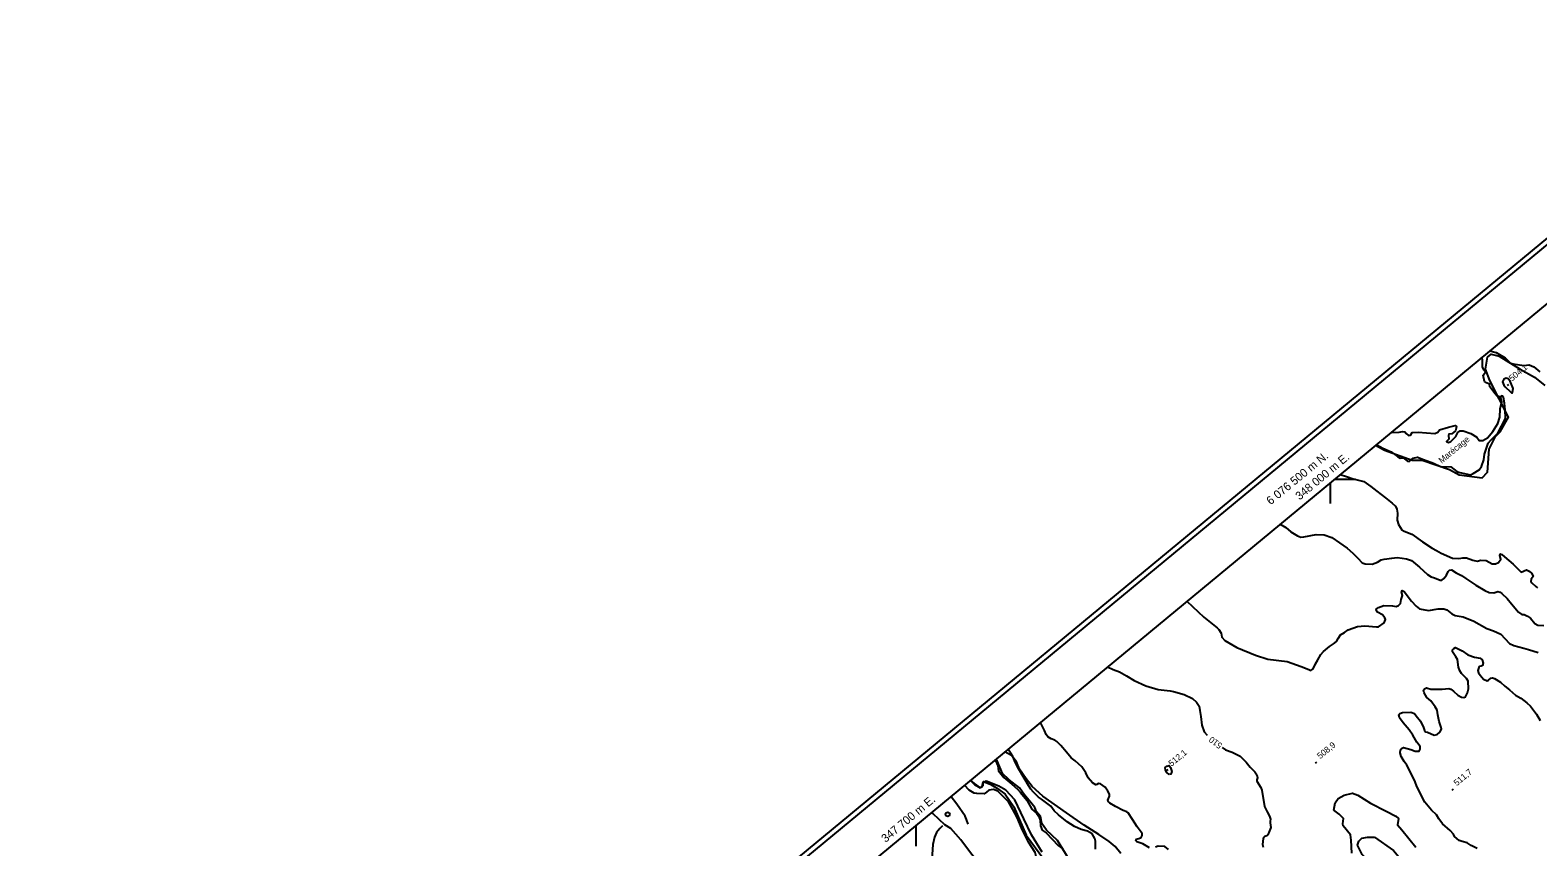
# Model space of a CAD drawing. Extents: x 347059 to 352153, y 6073752 to 6078601.
# Drawn here: x 347059 to 348150, y 6076234 to 6076825 of the extents above; entities that cross this region are included whole.
import ezdxf

# ---------------------------------------------------------------- set-up
doc = ezdxf.new("R2010")
doc.units = 0
for name, color, linetype in [('Level 1', 7, 'Continuous'), ('Level 2', 7, 'Continuous'), ('Level 22', 7, 'Continuous'), ('Level 3', 7, 'Continuous'), ('Level 36', 7, 'Continuous'), ('Level 4', 7, 'Continuous'), ('Level 44', 7, 'Continuous'), ('Level 60', 7, 'Continuous'), ('Level 61', 7, 'Continuous'), ('Level 7', 7, 'Continuous')]:
    doc.layers.add(name, color=color, linetype=linetype)

msp = doc.modelspace()

# ---------------------------------------------------------------- linework, layer by layer
at = {"layer": 'Level 1'}
for points in [[(348098.7, 6076355.7), (348095, 6076359.4), (348093.8, 6076361.3), (348093, 6076363.9), (348092.3, 6076369.4), (348091, 6076371.3), (348088.7, 6076375.1), (348088.5, 6076376.5), (348089.5, 6076377.5), (348090.8, 6076378.1), (348091.7, 6076377.7), (348095.7, 6076375.7), (348099.7, 6076372.9), (348104.4, 6076371.2), (348108.6, 6076370.4), (348110, 6076369.3), (348110.8, 6076366.7), (348110.3, 6076365), (348109.3, 6076364.7), (348108.2, 6076364.4), (348107.6, 6076363.7), (348106.9, 6076361.5), (348107.3, 6076359.8), (348108.7, 6076358), (348111.1, 6076355.3), (348113.7, 6076354.1), (348114.7, 6076354.6), (348116.3, 6076356), (348117.5, 6076356.2), (348119, 6076355.6), (348123.4, 6076353), (348126.4, 6076350.2), (348129.8, 6076347.6), (348134.1, 6076343.6), (348138, 6076341.4), (348142.4, 6076338), (348145.1, 6076335.6), (348149.4, 6076329.8), (348152.1, 6076325.4)], [(347838.8, 6076364.1), (347842.8, 6076362.3), (347847.4, 6076360.5), (347852.6, 6076357.7), (347858.2, 6076354.2), (347866.5, 6076350.5), (347875.4, 6076347.7), (347884.1, 6076346.8), (347886.7, 6076346.3), (347894.2, 6076344.2), (347900.4, 6076341.2), (347903.3, 6076338.7), (347905.2, 6076335.6), (347905.6, 6076332.6), (347906.3, 6076328.2), (347907.1, 6076322), (347908.9, 6076317.1), (347910.9, 6076314.8)], [(348077, 6076257.1), (348073.3, 6076260.5), (348068.5, 6076266.3), (348067.1, 6076268.9), (348064.6, 6076274), (348062.8, 6076277.5), (348061.6, 6076281), (348057.9, 6076288.4), (348055.6, 6076292.9), (348053.5, 6076295.7), (348051.3, 6076299.2), (348050.7, 6076302), (348050.9, 6076304), (348051.6, 6076305.1), (348053.1, 6076305.7), (348058.5, 6076304.3), (348061.6, 6076303.1), (348064.5, 6076303.2), (348065.2, 6076304.5), (348065.1, 6076306.5), (348062.8, 6076309.7), (348059.9, 6076314.7), (348057.2, 6076318.6), (348052.8, 6076323.7), (348050.3, 6076327.3), (348049.8, 6076329.3), (348050.4, 6076330.4), (348052.4, 6076331.2), (348058.5, 6076331.4), (348061, 6076330.4), (348062.4, 6076328.7), (348065.4, 6076324.9), (348067.6, 6076320.2), (348068.2, 6076318.1), (348069.1, 6076317.2), (348070.6, 6076316.9), (348075.4, 6076314.7), (348077.6, 6076315.2), (348079.4, 6076316.9), (348080.7, 6076319), (348080.3, 6076320.2), (348079, 6076324.7), (348077.9, 6076329.3), (348077.4, 6076332.7), (348076.1, 6076335.3), (348072.8, 6076339.5), (348070, 6076342), (348068, 6076345.4), (348067.7, 6076347.3), (348068.4, 6076348.2), (348069.8, 6076348.9), (348072.9, 6076348), (348076.3, 6076348), (348081, 6076347.9), (348085.9, 6076348.4), (348087.4, 6076348), (348089.3, 6076346.6), (348092.5, 6076343.6), (348095, 6076342.2), (348096.9, 6076341.9), (348097.9, 6076342.5), (348099.4, 6076345.3), (348100.2, 6076348.2), (348099.9, 6076353.8), (348098.7, 6076355.7)], [(347795.5, 6076313.5), (347794.5, 6076315.2), (347793.1, 6076318.2), (347790.6, 6076323.3), (347790.2, 6076323.9)], [(347869.1, 6076233.3), (347864.3, 6076236.1), (347860, 6076237.6), (347859.4, 6076238.6), (347859.6, 6076239.5), (347861.6, 6076240), (347863.1, 6076240.6), (347864, 6076242.1), (347863.9, 6076243.5), (347860.2, 6076248.5), (347856.8, 6076253.6), (347853.7, 6076258.5), (347852.8, 6076259.3), (347850.1, 6076260.3), (347844.5, 6076263.1), (347840.6, 6076265.4), (347839.5, 6076266.5), (347839.1, 6076267.7), (347840.3, 6076270.6), (347840.3, 6076272.1), (347839, 6076274.2), (347837, 6076277), (347833.7, 6076279.6), (347832.2, 6076279.7), (347831, 6076278.9), (347830.3, 6076278.7), (347828, 6076280.2), (347824.9, 6076283.9), (347823, 6076287.4), (347820.1, 6076291.7), (347815.5, 6076296.1), (347812.6, 6076298.2), (347809, 6076302.3), (347804.9, 6076307.3), (347802.1, 6076310.2), (347800.6, 6076311), (347797.9, 6076312), (347795.5, 6076313.5)], [(347921.7, 6076305.8), (347924.3, 6076304.2), (347929.1, 6076302.4), (347934.8, 6076299.4), (347939.2, 6076295.2), (347942, 6076291.5), (347945.5, 6076288.1), (347946.9, 6076285.9), (347947.3, 6076283.9), (347946.8, 6076282.5), (347946.8, 6076281.4), (347949.7, 6076276.8), (347950.5, 6076274.9), (347952.5, 6076263), (347954.5, 6076259.2), (347956.1, 6076256.1), (347956.9, 6076254), (347956.5, 6076252.6), (347956.6, 6076251.2), (347957, 6076247.8), (347956.2, 6076245.6), (347955, 6076242.5), (347954.1, 6076242), (347952.8, 6076241.3), (347951.5, 6076239.9), (347951, 6076235.6), (347951.6, 6076233.7)], [(347756.2, 6076209.1), (347754.4, 6076209.3), (347753, 6076210.7), (347749.7, 6076215.4), (347747.4, 6076220.5), (347740.4, 6076228.5), (347732.7, 6076239), (347725.3, 6076247.2), (347721, 6076249.8), (347716.9, 6076253.8), (347712.4, 6076258.1), (347711.3, 6076258.8)], [(348106.5, 6076232.8), (348102, 6076234.8), (348099.1, 6076236.8), (348095.6, 6076237.7), (348093.5, 6076238.5), (348090.1, 6076241.4), (348089.4, 6076243.2), (348086.9, 6076245.7), (348081.4, 6076250.6), (348078.6, 6076254.3), (348077, 6076257.1)], [(347882.9, 6076232), (347880.4, 6076234.1), (347875.5, 6076234.5), (347873.6, 6076233.8)]]:
    msp.add_lwpolyline(points, dxfattribs=at)
at = {"layer": 'Level 2'}
for points in [[(348126.7, 6076566.7), (348130.5, 6076563.2), (348131.5, 6076562.2), (348132.1, 6076562.9), (348132.4, 6076565.5), (348130.4, 6076570.7), (348128.8, 6076572.6), (348127.5, 6076573), (348125.7, 6076572.3), (348124.8, 6076570.3), (348125.7, 6076568), (348126.7, 6076566.7)], [(348007.3, 6076503.3), (348011.8, 6076501.9), (348016.7, 6076500.2), (348024.3, 6076498.3), (348029.5, 6076494.7), (348033.7, 6076491.2), (348040.1, 6076486.3), (348044.8, 6076482.6), (348047.3, 6076480.3), (348048.4, 6076478.2), (348048.8, 6076475.2), (348048.5, 6076470.2), (348049.4, 6076467), (348051.9, 6076463.2), (348053.6, 6076462.3), (348059.1, 6076460.2), (348066.9, 6076454.6), (348073.9, 6076450), (348077, 6076448.4), (348080.5, 6076446.5), (348088.5, 6076442.7), (348093.1, 6076442.5), (348096.1, 6076442.9), (348098.8, 6076442.9), (348103.3, 6076441.2), (348106.4, 6076440.7), (348109, 6076441.4), (348113, 6076441.1), (348117.3, 6076438.6), (348119.7, 6076438.6), (348121.8, 6076439.7), (348123.7, 6076442), (348122.8, 6076444.8), (348123.2, 6076445.8), (348124.4, 6076445.4), (348126.3, 6076443.8), (348132.5, 6076438.5), (348138.4, 6076432.6), (348142.2, 6076434.3), (348144, 6076433.3), (348146.1, 6076431.7), (348147.1, 6076429.6), (348145.6, 6076427.5), (348145.3, 6076425.8), (348146.1, 6076425)], [(347963.8, 6076467.3), (347968, 6076464.9), (347971.6, 6076461.8), (347976.3, 6076458.8), (347978.8, 6076457.9), (347980.9, 6076458.3), (347989.9, 6076460), (347995.7, 6076459.6), (348001.3, 6076457.6), (348012.3, 6076450.1), (348016.4, 6076446.5), (348020, 6076442.7), (348023.3, 6076439.5), (348025.3, 6076438.6), (348030.5, 6076438.4)], [(348030.5, 6076438.4), (348034.2, 6076439.9), (348037, 6076441.5), (348039.2, 6076442), (348044.7, 6076442.8), (348048.5, 6076443.2), (348052.2, 6076442.7), (348055.3, 6076442.4), (348059, 6076441), (348064.6, 6076436.3), (348070.5, 6076431), (348073.2, 6076429.2), (348075.6, 6076428.5), (348079.6, 6076426.9), (348080.9, 6076426.8), (348082.3, 6076428), (348084.3, 6076430.4), (348085.5, 6076433), (348086.4, 6076434.2), (348087.9, 6076434.3), (348091.2, 6076432.1), (348095, 6076430.3), (348098.2, 6076428.1), (348105.5, 6076423.2), (348112, 6076419.3), (348115.1, 6076417.9), (348118.5, 6076417.7), (348121.5, 6076418.6), (348123.2, 6076418.1), (348124.4, 6076417.2), (348128.2, 6076413.5), (348131.2, 6076409.8), (348136.4, 6076403.8), (348138.9, 6076402.1), (348140.5, 6076402), (348143, 6076400.9), (348145, 6076399.4), (348148.3, 6076395.5), (348150.4, 6076394.2), (348154.8, 6076394)], [(348146.1, 6076425), (348149, 6076422.3), (348150.2, 6076421.3)], [(347896.3, 6076411.6), (347908.6, 6076400), (347918.1, 6076392.4), (347919.4, 6076391.1), (347921, 6076388.5)], [(347921, 6076388.5), (347921.6, 6076385.7), (347923.8, 6076383.1), (347932.5, 6076378.2), (347946, 6076372.7), (347955, 6076369.7), (347968.8, 6076368.1), (347978.9, 6076364.5), (347984.5, 6076362.2), (347986, 6076361.5), (347987.8, 6076362.6), (347989.4, 6076366.3), (347991, 6076369.1), (347993.2, 6076373.1), (347995.3, 6076375.2), (347999.6, 6076378.8), (348002.4, 6076380.8), (348004.5, 6076382.5), (348005.7, 6076384.6), (348007.5, 6076387.2), (348010.4, 6076388.9), (348013, 6076390.9), (348019.8, 6076393.3), (348025.1, 6076393.9), (348033.6, 6076393.1), (348035, 6076393.2), (348039, 6076395.9), (348040.1, 6076398.5), (348039.7, 6076399.7), (348037.9, 6076401.7), (348034.4, 6076403.8), (348033.3, 6076405.3), (348033.5, 6076406.2), (348034.9, 6076407.1), (348038.9, 6076408.4), (348045.2, 6076408.2), (348047.8, 6076407.8), (348049.6, 6076408.4), (348051, 6076409.9), (348051.5, 6076412.8), (348052.3, 6076415.7), (348051.7, 6076418.5), (348052.1, 6076419.4), (348053.7, 6076418.6), (348059, 6076411.7), (348062.2, 6076408), (348064.8, 6076406.1), (348071.1, 6076405), (348078.3, 6076406), (348082.2, 6076406.2), (348084.5, 6076405.5), (348088, 6076402.6), (348090.6, 6076401.2), (348096.4, 6076400.4), (348104, 6076397.3), (348113.5, 6076391.8), (348118.2, 6076390.1), (348123.6, 6076387.7), (348126.5, 6076384.7), (348129.8, 6076381), (348133, 6076379.6), (348140.2, 6076377.7), (348143.7, 6076376.6), (348150.7, 6076374.5)], [(347829.7, 6076239.9), (347827.8, 6076243.3), (347824.2, 6076245.3), (347819.7, 6076246.5), (347814.8, 6076248.7), (347809.5, 6076252.1), (347803.3, 6076257), (347800.3, 6076260), (347797.7, 6076263.3), (347791.1, 6076268.3), (347788.8, 6076269.9), (347785.2, 6076273.5), (347783.2, 6076275.6), (347781.5, 6076278.4), (347779.3, 6076282.3), (347773.8, 6076291.4), (347772.1, 6076294.8), (347770.2, 6076299.3), (347768.6, 6076301.9), (347767.2, 6076304.2), (347766.8, 6076304.6)], [(347883.4, 6076286.2), (347881.8, 6076287.8), (347880.7, 6076289.5), (347880.6, 6076291.2), (347881.8, 6076292.4), (347883.5, 6076292.7), (347884.5, 6076291.2), (347885.4, 6076288.5), (347884.7, 6076286.4), (347883.4, 6076286.2)], [(347788, 6076221.7), (347787.7, 6076225), (347786.4, 6076229.9), (347781.5, 6076237.3), (347776.9, 6076246.4), (347773.4, 6076255.1), (347770.3, 6076261), (347767.2, 6076266.5), (347763.2, 6076270.3), (347759.5, 6076274.3), (347756.3, 6076275.4), (347752.9, 6076274.9), (347751.2, 6076273.4), (347749.6, 6076272.2), (347744.3, 6076272.4), (347742.3, 6076272.8), (347738.7, 6076275), (347735.2, 6076278.5)], [(347830.2, 6076232.2), (347830, 6076235.2), (347830.2, 6076238), (347829.7, 6076239.9)]]:
    msp.add_lwpolyline(points, dxfattribs=at)
at = {"layer": 'Level 22'}
for points in [[(347848.4, 6076229.2), (347844.3, 6076234.1), (347839.9, 6076237.7), (347832.6, 6076242.9), (347822, 6076249.7), (347809, 6076258.5), (347792, 6076270.5), (347784.2, 6076277.6), (347779.9, 6076283.2), (347775.2, 6076290.1), (347773, 6076295.4), (347769.4, 6076300.1), (347764.4, 6076302.6)], [(347719.3, 6076249.1), (347717.3, 6076247.2), (347715.1, 6076244.3), (347713.5, 6076241), (347712.4, 6076235.5), (347711.6, 6076224.8), (347710.3, 6076217.2), (347709.9, 6076211), (347708.9, 6076208.9), (347706.6, 6076206.2), (347701.6, 6076203.3), (347690.1, 6076197.3), (347683.9, 6076192.9), (347677.8, 6076188.1)]]:
    msp.add_lwpolyline(points, dxfattribs=at)
at = {"layer": 'Level 3'}
for p, q in [((348128.4, 6076567.7), (348129.3, 6076568.5)), ((347881.8, 6076289.1), (347882.8, 6076289.8)), ((347989.4, 6076294.5), (347990.3, 6076295.2)), ((348088.3, 6076275), (348089.2, 6076275.8))]:
    msp.add_line(p, q, dxfattribs=at)
at = {"layer": 'Level 36'}
msp.add_circle((347723.1, 6076257.4), 1.5, dxfattribs=at)
at = {"layer": 'Level 4'}
for points in [[(348044, 6076533.7), (348049.9, 6076533.9), (348052.4, 6076534.3), (348054, 6076534.2), (348055.1, 6076532.9), (348056.7, 6076531.5), (348058.1, 6076531.7), (348059.5, 6076533.6), (348063.8, 6076533.8), (348075.7, 6076533), (348078, 6076534), (348079.1, 6076535.5), (348085.7, 6076537.5), (348090.5, 6076538.7), (348091.5, 6076538.1), (348091.3, 6076536.7), (348090.8, 6076534.8), (348088.1, 6076532.8), (348086, 6076532.4), (348085.7, 6076531.4), (348085.9, 6076528.9), (348084.2, 6076527.1), (348085.6, 6076526.4), (348087.4, 6076527.2), (348091, 6076530.9), (348092.5, 6076533.6), (348094.2, 6076534.8), (348096.3, 6076534.9), (348101.9, 6076533), (348106.3, 6076530.3), (348108, 6076527.9), (348110.5, 6076528), (348113.9, 6076529.9), (348117.8, 6076534.4), (348121.3, 6076540.2), (348122.9, 6076544.8), (348123, 6076550.8), (348124.3, 6076555.9), (348123.3, 6076559.4), (348120.9, 6076559.9), (348119.5, 6076561.6), (348115.5, 6076566.7), (348115.3, 6076568.6), (348113.2, 6076569.5), (348111.8, 6076570.6), (348110.7, 6076575.2), (348112.4, 6076577.3), (348111.6, 6076578.8), (348110.2, 6076581), (348110.3, 6076585.9), (348109.9, 6076588.1)], [(348115.6, 6076592.8), (348115.7, 6076592.8), (348120.3, 6076591.5), (348126.6, 6076587.8), (348130.7, 6076583.9), (348132.4, 6076583.3), (348140.3, 6076582.1), (348144.2, 6076582.7), (348147.5, 6076581.3), (348151.7, 6076577.5)], [(347757.5, 6076296.9), (347757.7, 6076296.3), (347759.3, 6076292.5), (347759.9, 6076289), (347763.7, 6076284.1), (347769.5, 6076279.2), (347773.6, 6076275.6), (347775.7, 6076273.3), (347780.3, 6076267.7), (347784.1, 6076261.1), (347787.3, 6076258.4), (347789.1, 6076255.8), (347790, 6076253.1), (347790.2, 6076249.1), (347791.6, 6076246), (347794.3, 6076244), (347803, 6076235), (347806.5, 6076232.5)], [(347791.5, 6076230), (347783.7, 6076242.5), (347778.3, 6076254.1), (347771.7, 6076267.9), (347765.1, 6076274.8), (347760.1, 6076277.9), (347750.9, 6076281.5), (347748.3, 6076280), (347747.9, 6076277.1), (347746.8, 6076276.6), (347742.5, 6076279.8), (347739.7, 6076282.2)], [(347737.8, 6076250.3), (347736.7, 6076253.6), (347735.8, 6076256.2), (347729.8, 6076264.9), (347725.7, 6076270.1), (347725.5, 6076270.5)], [(348032.1, 6076240.9), (348045.9, 6076231.2), (348049.7, 6076226.7), (348053.3, 6076219.2), (348054.7, 6076212.3), (348052.8, 6076209.5), (348046.5, 6076210.7), (348039.6, 6076212.6), (348034, 6076217.8), (348023.3, 6076228.4), (348019.9, 6076235.2), (348020.7, 6076238.1), (348023, 6076240.2), (348027.1, 6076240.8), (348032.1, 6076240.9)]]:
    msp.add_lwpolyline(points, dxfattribs=at)
at = {"layer": 'Level 44'}
for points in [[(348032.8, 6076524.4), (348039.4, 6076520.9), (348059.5, 6076513.6), (348066.7, 6076513.6), (348086.4, 6076506.9), (348093.4, 6076503.1), (348110, 6076500.9), (348114, 6076505.1), (348115.1, 6076521.5), (348119.7, 6076530.8), (348123.2, 6076534.2), (348129.2, 6076544.7), (348115.6, 6076571.4), (348112.4, 6076579.5), (348113.9, 6076588.1), (348116.6, 6076590.3), (348122.4, 6076588.8), (348137.6, 6076579.6), (348148, 6076573.8), (348155.5, 6076567.8)], [(347814.9, 6076218.6), (347802.5, 6076238.4), (347794.6, 6076246), (347791.2, 6076250.9), (347790.3, 6076255.8), (347787.5, 6076259.3), (347786.3, 6076262.3), (347783.3, 6076265.9), (347778.5, 6076271.7), (347775.2, 6076276.5), (347767.6, 6076282.3), (347762.8, 6076287), (347760.8, 6076291.5), (347758.8, 6076296.1), (347757.9, 6076297.3)], [(347739.5, 6076282), (347742.5, 6076279.1), (347746.6, 6076276.6), (347748.7, 6076278.2), (347749.1, 6076281.3), (347754.4, 6076279.1), (347759.1, 6076276.2), (347764.7, 6076272), (347771.1, 6076262.8), (347779.9, 6076242.4), (347792.8, 6076225.1)]]:
    msp.add_lwpolyline(points, dxfattribs=at)
at = {"layer": 'Level 60'}
for p, q in [((348000, 6076497.3), (348000, 6076482.3)), ((348003.3, 6076500), (348018.3, 6076500)), ((347700, 6076249.4), (347700, 6076234.4))]:
    msp.add_line(p, q, dxfattribs=at)
for points in [[(350488.5, 6078600.8), (347058.8, 6075766.7)], [(350488.1, 6078596.1), (347063.5, 6075766.2)]]:
    msp.add_lwpolyline(points, dxfattribs=at)
msp.add_lwpolyline([(347109.9, 6075761.8), (348728.5, 6073803), (351407.2, 6076016.5), (349788.6, 6077975.3)], close=True, dxfattribs=at)
at = {"layer": 'Level 7'}
for points in [[(348033.4, 6076524.9), (348038.1, 6076522.4), (348044.3, 6076519.8), (348048.8, 6076516.2), (348050.8, 6076515.1), (348052.9, 6076515.4), (348055.9, 6076512.9), (348057.1, 6076512.7), (348060.2, 6076515), (348063.3, 6076515.8), (348067.7, 6076514.1), (348074.9, 6076511.6), (348079.9, 6076509.1), (348087.4, 6076508.8), (348091.8, 6076505.5), (348094, 6076504.7), (348101.5, 6076503.1), (348103.6, 6076504.1), (348107.8, 6076506.6), (348109.6, 6076509), (348111.3, 6076513.9), (348111.7, 6076517.9), (348114.3, 6076525.9), (348116.4, 6076528.2), (348121.3, 6076533.1), (348126.9, 6076543.8), (348126.6, 6076550), (348126.2, 6076554.9), (348125.5, 6076559), (348124.6, 6076560.1), (348123.3, 6076559.4)], [(348002.6, 6076260.5), (348003.6, 6076265.7), (348005.9, 6076268.9), (348010.2, 6076271.2), (348016.3, 6076272.8), (348020, 6076271.3), (348029.2, 6076265.6), (348040.5, 6076259.7), (348047.6, 6076256.2), (348049.5, 6076254.4), (348048.8, 6076249.8), (348052, 6076246.2), (348062.1, 6076233.7)], [(348015.6, 6076229.4), (348015.3, 6076238.7), (348014.7, 6076242.7), (348009.4, 6076249.1), (348009.2, 6076250.6), (348009.7, 6076254.5), (348006.6, 6076257.6), (348002.6, 6076260.5)]]:
    msp.add_lwpolyline(points, dxfattribs=at)

# ---------------------------------------------------------------- texts
at = {"layer": 'Level 1'}
msp.add_text('510', height=4.5, rotation=143.6564, dxfattribs=at).set_placement((347922.4, 6076308.1))
at = {"layer": 'Level 3'}
for s, p in [('504,1', (348131.7, 6076570.5)), ('512,1', (347885.2, 6076291.8)), ('508,9', (347992.8, 6076297.2)), ('511,7', (348091.7, 6076277.7))]:
    msp.add_text(s, height=4.5, rotation=39.62, dxfattribs=at).set_placement(p)
at = {"layer": 'Level 61'}
for s, rotation, p in [('6 076 500 m N.', 39.3644, (347956.9, 6076481)), ('348 000 m E. ', 39.813, (347977.9, 6076484.4)), ('347 700 m E. ', 39.813, (347678.1, 6076236.7))]:
    msp.add_text(s, height=6, rotation=rotation, dxfattribs=at).set_placement(p)
at = {"layer": 'Level 7'}
msp.add_text('Marécage', height=4.5, rotation=39.568, dxfattribs=at).set_placement((348080.8, 6076511))

doc.saveas('drawing.dxf')
